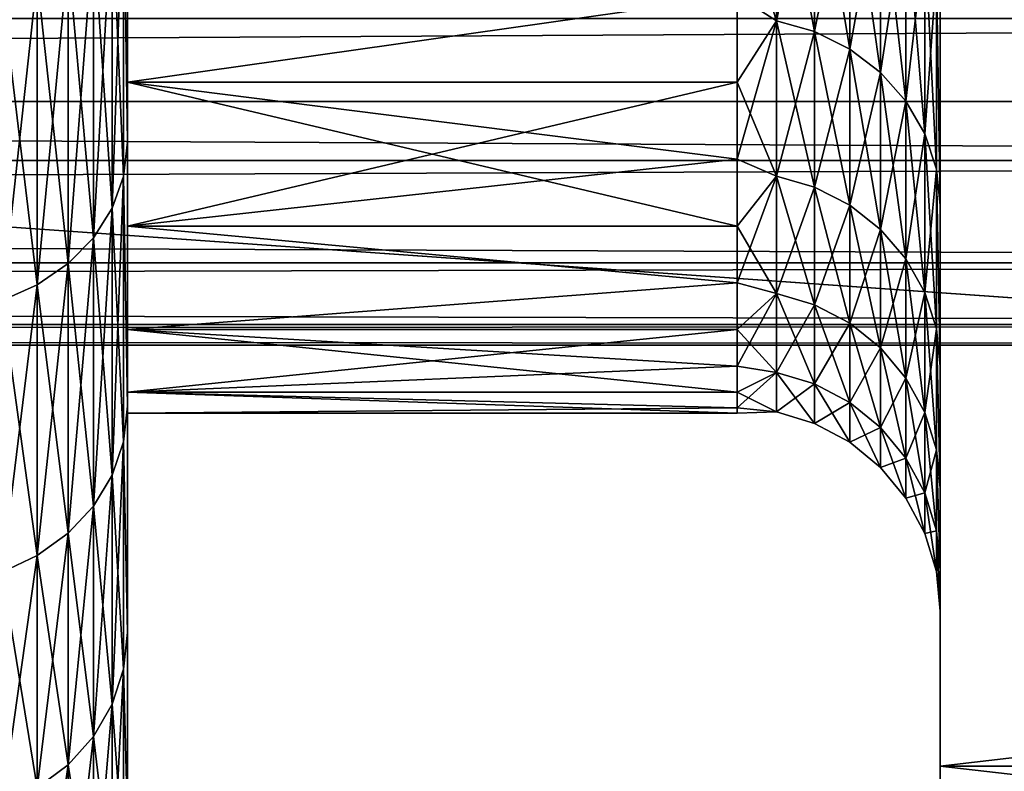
# Model space of a CAD drawing. Header units: metres. Extents: x -17 to 65, y -30 to 30.
# Tile 275 of 413: x 46.6 to 48.1, y -8.6 to -7.5. Entities that reach past the tile are written whole.
import ezdxf

# ---------------------------------------------------------------- set-up
doc = ezdxf.new("R2010")
doc.units = ezdxf.units.M
doc.layers.add('solid_508461', color=7, linetype='CONTINUOUS')

msp = doc.modelspace()

# ---------------------------------------------------------------- linework, layer by layer
at = {"layer": 'solid_508461'}
for points in [[(44, -6.136563, -29.365671), (65, -6.136523, -29.365679), (65, -7.640128, -29.010834)], [(44, -7.640134, 29.010832), (65, -7.640128, 29.010834), (65, -6.136523, 29.365679)], [(44, -6.136563, 29.365671), (44, -7.640134, 29.010832), (65, -6.136523, 29.365679)], [(44, -7.640134, -29.010832), (44, -6.136563, -29.365671), (65, -7.640128, -29.010834)], [(48, -8.392417, -0.356821), (48, -8.621131, -25.586639), (48, -7.223251, -26.015852)], [(60, -7.223251, -26.015852), (48, -7.223251, -26.015852), (48, -8.621131, -25.586639)], [(48, -8.331858, -1.067767), (48, -8.392417, -0.356821), (48, -7.223251, -26.015852)], [(48, -8.211161, -1.771105), (48, -8.331858, -1.067767), (48, -7.223251, -26.015852)], [(48, -8.03123, -2.461574), (48, -8.211161, -1.771105), (48, -7.223251, -26.015852)], [(48, -7.793321, -3.134345), (48, -8.03123, -2.461574), (48, -7.223251, -26.015852)], [(48, -7.499189, -3.784463), (48, -7.793321, -3.134345), (48, -7.223251, -26.015852)], [(60, -8.621131, -25.586639), (60, -7.223251, -26.015852), (48, -8.621131, -25.586639)], [(48, -7.499197, 3.784447), (48, -7.223251, 26.015852), (48, -8.621131, 25.586639)], [(60, -8.621131, 25.586639), (48, -8.621131, 25.586639), (48, -7.223251, 26.015852)], [(60, -7.223251, 26.015852), (60, -8.621131, 25.586639), (48, -7.223251, 26.015852)], [(47.758179, -7.237785, -3.649215), (47.700001, -7.483424, -3.099736), (47.758179, -7.521186, -3.022261)], [(47.758179, -7.521186, 3.022261), (47.700001, -7.341093, 3.423208), (47.758179, -7.237785, 3.649215)], [(47.758179, -7.237785, 3.649215), (47.814533, -7.25299, 3.656881), (47.814533, -7.536986, 3.02861)], [(47.758179, -7.521186, 3.022261), (47.758179, -7.237785, 3.649215), (47.814533, -7.536986, 3.02861)], [(47.758179, -7.237785, -3.649215), (47.758179, -7.521186, -3.022261), (47.814533, -7.25299, -3.656881)], [(47.758179, -7.521186, -3.022261), (47.814533, -7.536986, -3.02861), (47.814533, -7.25299, -3.656881)], [(47.814533, -7.25299, 3.656881), (47.866474, -7.277728, 3.669353), (47.866474, -7.562693, 3.03894)], [(47.814533, -7.536986, 3.02861), (47.814533, -7.25299, 3.656881), (47.866474, -7.562693, 3.03894)], [(47.814533, -7.25299, -3.656881), (47.814533, -7.536986, -3.02861), (47.866474, -7.277728, -3.669353)], [(46.794304, -7.306005, -5.686492), (46.799999, -7.700015, -5.034853), (46.799999, -7.257654, -5.653889)], [(46.794304, -7.306005, 5.686492), (46.799999, -7.257667, 5.653872), (46.799999, -7.700027, 5.034833)], [(46.799999, -7.257654, -5.653889), (46.799999, -7.700015, -5.034853), (46.799999, -7.341137, -3.423116)], [(46.799999, -7.257667, 5.653872), (46.799999, -7.341137, 3.423116), (46.799999, -7.611491, 2.770402)], [(46.799999, -7.700027, 5.034833), (46.799999, -7.257667, 5.653872), (46.799999, -7.611491, 2.770402)], [(47.814533, -7.536986, -3.02861), (47.866474, -7.562693, -3.03894), (47.866474, -7.277728, -3.669353)], [(47.866474, -7.277728, 3.669353), (47.912006, -7.311048, 3.686153), (47.912006, -7.597317, 3.052853)], [(47.866474, -7.562693, 3.03894), (47.866474, -7.277728, 3.669353), (47.912006, -7.597317, 3.052853)], [(47.866474, -7.277728, -3.669353), (47.866474, -7.562693, -3.03894), (47.912006, -7.311048, -3.686153)], [(46.777275, -7.350475, 5.721105), (46.794304, -7.306005, 5.686492), (46.794304, -7.750638, 5.063745)], [(46.777275, -7.797815, -5.094567), (46.794304, -7.750638, -5.063745), (46.794304, -7.306005, -5.686492)], [(46.777275, -7.350475, -5.721105), (46.777275, -7.797815, -5.094567), (46.794304, -7.306005, -5.686492)], [(46.794304, -7.750638, 5.063745), (46.794304, -7.306005, 5.686492), (46.799999, -7.700027, 5.034833)], [(46.794304, -7.306005, -5.686492), (46.794304, -7.750638, -5.063745), (46.799999, -7.700015, -5.034853)], [(47.866474, -7.562693, -3.03894), (47.912006, -7.597317, -3.052853), (47.912006, -7.311048, -3.686153)], [(47.912006, -7.311048, 3.686153), (47.949375, -7.351665, 3.706631), (47.949375, -7.639524, 3.069813)], [(47.912006, -7.597317, 3.052853), (47.912006, -7.311048, 3.686153), (47.949375, -7.639524, 3.069813)], [(47.912006, -7.311048, -3.686153), (47.912006, -7.597317, -3.052853), (47.949375, -7.351665, -3.706631)], [(46.799999, -7.341137, -3.423116), (46.799999, -7.611491, -2.770402), (47.700001, -7.483424, -3.099736)], [(46.799999, -7.611491, 2.770402), (46.799999, -7.341137, 3.423116), (47.700001, -7.483424, 3.099736)], [(46.799999, -7.700015, -5.034853), (46.799999, -7.611491, -2.770402), (46.799999, -7.341137, -3.423116)], [(47.758179, -7.521186, 3.022261), (47.700001, -7.483424, 3.099736), (47.700001, -7.341093, 3.423208)], [(46.749573, -7.391465, 5.753008), (46.777275, -7.350475, 5.721105), (46.777275, -7.797815, 5.094567)], [(46.749573, -7.841299, -5.122976), (46.777275, -7.797815, -5.094567), (46.777275, -7.350475, -5.721105)], [(46.749573, -7.391465, -5.753008), (46.749573, -7.841299, -5.122976), (46.777275, -7.350475, -5.721105)], [(46.777275, -7.797815, 5.094567), (46.777275, -7.350475, 5.721105), (46.794304, -7.750638, 5.063745)], [(47.912006, -7.597317, -3.052853), (47.949375, -7.639524, -3.069813), (47.949375, -7.351665, -3.706631)], [(47.949375, -7.351665, 3.706631), (47.977142, -7.398016, 3.730001), (47.977142, -7.687691, 3.089168)], [(47.949375, -7.639524, 3.069813), (47.949375, -7.351665, 3.706631), (47.977142, -7.687691, 3.089168)], [(47.949375, -7.351665, -3.706631), (47.949375, -7.639524, -3.069813), (47.977142, -7.398016, -3.730001)], [(46.712257, -7.427396, 5.780974), (46.749573, -7.391465, 5.753008), (46.749573, -7.841299, 5.122976)], [(46.712257, -7.879417, -5.14788), (46.749573, -7.841299, -5.122976), (46.749573, -7.391465, -5.753008)], [(46.712257, -7.427396, -5.780974), (46.712257, -7.879417, -5.14788), (46.749573, -7.391465, -5.753008)], [(46.749573, -7.841299, 5.122976), (46.749573, -7.391465, 5.753008), (46.777275, -7.797815, 5.094567)], [(47.949375, -7.639524, -3.069813), (47.977142, -7.687691, -3.089168), (47.977142, -7.398016, -3.730001)], [(47.977142, -7.398016, 3.730001), (47.994236, -7.448317, 3.755362), (47.994236, -7.739961, 3.110172)], [(47.977142, -7.687691, 3.089168), (47.977142, -7.398016, 3.730001), (47.994236, -7.739961, 3.110172)], [(47.977142, -7.398016, -3.730001), (47.977142, -7.687691, -3.089168), (47.994236, -7.448317, -3.755362)], [(46.666767, -7.456885, 5.803926), (46.712257, -7.427396, 5.780974), (46.712257, -7.879417, 5.14788)], [(46.666767, -7.9107, -5.168318), (46.712257, -7.879417, -5.14788), (46.712257, -7.427396, -5.780974)], [(46.666767, -7.456885, -5.803926), (46.666767, -7.9107, -5.168318), (46.712257, -7.427396, -5.780974)], [(46.712257, -7.879417, 5.14788), (46.712257, -7.427396, 5.780974), (46.749573, -7.841299, 5.122976)], [(46.614861, -7.478796, 5.820981), (46.666767, -7.456885, 5.803926), (46.666767, -7.9107, 5.168318)], [(46.614861, -7.933945, -5.183505), (46.666767, -7.9107, -5.168318), (46.666767, -7.456885, -5.803926)], [(46.614861, -7.478796, -5.820981), (46.614861, -7.933945, -5.183505), (46.666767, -7.456885, -5.803926)], [(46.666767, -7.9107, 5.168318), (46.666767, -7.456885, 5.803926), (46.712257, -7.879417, 5.14788)], [(47.977142, -7.687691, -3.089168), (47.994236, -7.739961, -3.110172), (47.994236, -7.448317, -3.755362)], [(47.994236, -7.448317, 3.755362), (48, -7.499197, 3.784447), (48, -7.793327, 3.134328)], [(47.994236, -7.739961, 3.110172), (47.994236, -7.448317, 3.755362), (48, -7.793327, 3.134328)], [(47.994236, -7.448317, -3.755362), (48, -7.793321, -3.134345), (48, -7.499189, -3.784463)], [(47.994236, -7.448317, -3.755362), (47.994236, -7.739961, -3.110172), (48, -7.793321, -3.134345)], [(46.614861, -7.933945, 5.183505), (46.614861, -7.478796, 5.820981), (46.666767, -7.9107, 5.168318)], [(46.799999, -7.611491, -2.770402), (47.700001, -7.61151, -2.770363), (47.700001, -7.483424, -3.099736)], [(46.799999, -7.611491, 2.770402), (47.700001, -7.483424, 3.099736), (47.700001, -7.61151, 2.770363)], [(47.758179, -7.521186, -3.022261), (47.700001, -7.483424, -3.099736), (47.700001, -7.61151, -2.770363)], [(47.758179, -7.521186, 3.022261), (47.700001, -7.61151, 2.770363), (47.700001, -7.483424, 3.099736)], [(48, -7.793327, 3.134328), (48, -7.499197, 3.784447), (48, -8.621131, 25.586639)], [(52, -7.517533, 2.736187), (13.5, -7.51755, 2.736134), (13.5, -7.727397, 2.07058)], [(52, -7.72739, 2.070597), (52, -7.517533, 2.736187), (13.5, -7.727397, 2.07058)], [(52, -7.517533, -2.736187), (52, -7.72739, -2.070597), (13.5, -7.51755, -2.736134)], [(52, -7.72739, -2.070597), (13.5, -7.727397, -2.07058), (13.5, -7.51755, -2.736134)], [(47.758179, -7.521186, -3.022261), (47.700001, -7.61151, -2.770363), (47.700001, -7.725107, -2.435717)], [(47.758179, -7.521186, -3.022261), (47.700001, -7.725107, -2.435717), (47.758179, -7.750397, -2.373532)], [(47.758179, -7.750397, 2.373532), (47.700001, -7.61151, 2.770363), (47.758179, -7.521186, 3.022261)], [(47.758179, -7.521186, 3.022261), (47.814533, -7.536986, 3.02861), (47.814533, -7.766678, 2.378518)], [(47.758179, -7.750397, 2.373532), (47.758179, -7.521186, 3.022261), (47.814533, -7.766678, 2.378518)], [(47.758179, -7.521186, -3.022261), (47.758179, -7.750397, -2.373532), (47.814533, -7.536986, -3.02861)], [(47.758179, -7.750397, -2.373532), (47.814533, -7.766678, -2.378518), (47.814533, -7.536986, -3.02861)], [(47.814533, -7.536986, 3.02861), (47.866474, -7.562693, 3.03894), (47.866474, -7.793169, 2.386631)], [(47.814533, -7.766678, 2.378518), (47.814533, -7.536986, 3.02861), (47.866474, -7.793169, 2.386631)], [(47.814533, -7.536986, -3.02861), (47.814533, -7.766678, -2.378518), (47.866474, -7.562693, -3.03894)], [(47.814533, -7.766678, -2.378518), (47.866474, -7.793169, -2.386631), (47.866474, -7.562693, -3.03894)], [(47.866474, -7.562693, 3.03894), (47.912006, -7.597317, 3.052853), (47.912006, -7.828847, 2.397557)], [(47.866474, -7.793169, 2.386631), (47.866474, -7.562693, 3.03894), (47.912006, -7.828847, 2.397557)], [(47.866474, -7.562693, -3.03894), (47.866474, -7.793169, -2.386631), (47.912006, -7.597317, -3.052853)], [(47.866474, -7.793169, -2.386631), (47.912006, -7.828847, -2.397557), (47.912006, -7.597317, -3.052853)], [(47.912006, -7.597317, 3.052853), (47.949375, -7.639524, 3.069813), (47.949375, -7.872342, 2.410877)], [(47.912006, -7.828847, 2.397557), (47.912006, -7.597317, 3.052853), (47.949375, -7.872342, 2.410877)], [(47.912006, -7.597317, -3.052853), (47.912006, -7.828847, -2.397557), (47.949375, -7.639524, -3.069813)], [(46.799999, -7.611491, -2.770402), (46.799999, -7.824023, -2.096348), (47.700001, -7.61151, -2.770363)], [(46.799999, -7.611491, 2.770402), (47.700001, -7.725107, 2.435717), (47.700001, -7.823999, 2.096434)], [(46.799999, -7.824023, 2.096348), (46.799999, -7.611491, 2.770402), (47.700001, -7.823999, 2.096434)], [(46.799999, -7.611491, 2.770402), (47.700001, -7.61151, 2.770363), (47.700001, -7.725107, 2.435717)], [(46.799999, -7.700027, 5.034833), (46.799999, -7.611491, 2.770402), (46.799999, -7.824023, 2.096348)], [(46.799999, -7.700015, -5.034853), (46.799999, -7.824023, -2.096348), (46.799999, -7.611491, -2.770402)], [(46.799999, -7.824023, -2.096348), (47.700001, -7.725107, -2.435717), (47.700001, -7.61151, -2.770363)], [(47.758179, -7.750397, 2.373532), (47.700001, -7.725107, 2.435717), (47.700001, -7.61151, 2.770363)], [(44, -7.640134, -29.010832), (65, -7.640128, -29.010834), (65, -9.123444, -28.579062)], [(44, -9.123446, 28.579062), (65, -9.123444, 28.579062), (65, -7.640128, 29.010834)], [(44, -7.640134, 29.010832), (44, -9.123446, 28.579062), (65, -7.640128, 29.010834)], [(44, -9.123446, -28.579062), (44, -7.640134, -29.010832), (65, -9.123444, -28.579062)], [(47.912006, -7.828847, -2.397557), (47.949375, -7.872342, -2.410877), (47.949375, -7.639524, -3.069813)], [(47.949375, -7.639524, 3.069813), (47.977142, -7.687691, 3.089168), (47.977142, -7.921976, 2.426078)], [(47.949375, -7.872342, 2.410877), (47.949375, -7.639524, 3.069813), (47.977142, -7.921976, 2.426078)], [(47.949375, -7.639524, -3.069813), (47.949375, -7.872342, -2.410877), (47.977142, -7.687691, -3.089168)], [(47.949375, -7.872342, -2.410877), (47.977142, -7.921976, -2.426078), (47.977142, -7.687691, -3.089168)], [(47.977142, -7.687691, 3.089168), (47.994236, -7.739961, 3.110172), (47.994236, -7.975839, 2.442573)], [(47.977142, -7.921976, 2.426078), (47.977142, -7.687691, 3.089168), (47.994236, -7.975839, 2.442573)], [(47.977142, -7.687691, -3.089168), (47.977142, -7.921976, -2.426078), (47.994236, -7.739961, -3.110172)], [(46.794304, -7.750638, -5.063745), (46.799999, -8.089755, -4.381307), (46.799999, -7.700015, -5.034853)], [(46.794304, -7.750638, 5.063745), (46.799999, -7.700027, 5.034833), (46.799999, -8.089766, 4.381287)], [(46.799999, -7.700015, -5.034853), (46.799999, -8.089755, -4.381307), (46.799999, -7.824023, -2.096348)], [(46.799999, -7.700027, 5.034833), (46.799999, -7.824023, 2.096348), (46.799999, -7.976933, 1.406573)], [(46.799999, -7.700027, 5.034833), (46.799999, -7.976933, 1.406573), (46.799999, -8.06918, 0.705921)], [(46.799999, -8.089766, 4.381287), (46.799999, -7.700027, 5.034833), (46.799999, -8.06918, 0.705921)], [(52, -7.72739, 2.070597), (13.5, -7.727397, 2.07058), (13.5, -7.878464, 1.389162)], [(52, -7.87846, 1.389211), (52, -7.72739, 2.070597), (13.5, -7.878464, 1.389162)], [(52, -7.72739, -2.070597), (52, -7.87846, -1.389211), (13.5, -7.727397, -2.07058)], [(52, -7.87846, -1.389211), (13.5, -7.878464, -1.389162), (13.5, -7.727397, -2.07058)], [(46.799999, -7.824023, -2.096348), (47.700001, -7.823999, -2.096434), (47.700001, -7.725107, -2.435717)], [(47.758179, -7.750397, -2.373532), (47.700001, -7.725107, -2.435717), (47.700001, -7.823999, -2.096434)], [(47.758179, -7.750397, 2.373532), (47.700001, -7.823999, 2.096434), (47.700001, -7.725107, 2.435717)], [(47.977142, -7.921976, -2.426078), (47.994236, -7.975839, -2.442573), (47.994236, -7.739961, -3.110172)], [(47.994236, -7.739961, 3.110172), (48, -7.793327, 3.134328), (48, -8.031235, 2.461557)], [(47.994236, -7.975839, 2.442573), (47.994236, -7.739961, 3.110172), (48, -8.031235, 2.461557)], [(47.994236, -7.739961, -3.110172), (48, -8.03123, -2.461574), (48, -7.793321, -3.134345)], [(47.994236, -7.739961, -3.110172), (47.994236, -7.975839, -2.442573), (48, -8.03123, -2.461574)], [(46.777275, -7.797815, 5.094567), (46.794304, -7.750638, 5.063745), (46.794304, -8.142326, 4.406407)], [(46.777275, -8.191887, -4.433228), (46.794304, -8.142326, -4.406407), (46.794304, -7.750638, -5.063745)], [(46.777275, -7.797815, -5.094567), (46.777275, -8.191887, -4.433228), (46.794304, -7.750638, -5.063745)], [(46.794304, -8.142326, 4.406407), (46.794304, -7.750638, 5.063745), (46.799999, -8.089766, 4.381287)], [(46.794304, -7.750638, -5.063745), (46.794304, -8.142326, -4.406407), (46.799999, -8.089755, -4.381307)], [(47.758179, -7.750397, -2.373532), (47.700001, -7.823999, -2.096434), (47.700001, -7.907998, -1.753161)], [(47.758179, -7.750397, -2.373532), (47.700001, -7.907998, -1.753161), (47.758179, -7.923765, -1.707702)], [(47.758179, -7.923765, 1.707702), (47.700001, -7.823999, 2.096434), (47.758179, -7.750397, 2.373532)], [(47.758179, -7.750397, 2.373532), (47.814533, -7.766678, 2.378518), (47.814533, -7.940411, 1.71129)], [(47.758179, -7.923765, 1.707702), (47.758179, -7.750397, 2.373532), (47.814533, -7.940411, 1.71129)], [(47.758179, -7.750397, -2.373532), (47.758179, -7.923765, -1.707702), (47.814533, -7.766678, -2.378518)], [(47.758179, -7.923765, -1.707702), (47.814533, -7.940411, -1.71129), (47.814533, -7.766678, -2.378518)], [(47.814533, -7.766678, 2.378518), (47.866474, -7.793169, 2.386631), (47.866474, -7.967494, 1.717126)], [(47.814533, -7.940411, 1.71129), (47.814533, -7.766678, 2.378518), (47.866474, -7.967494, 1.717126)], [(47.814533, -7.766678, -2.378518), (47.814533, -7.940411, -1.71129), (47.866474, -7.793169, -2.386631)], [(46.749573, -7.841299, 5.122976), (46.777275, -7.797815, 5.094567), (46.777275, -8.191887, 4.433228)], [(46.749573, -8.237569, -4.45795), (46.777275, -8.191887, -4.433228), (46.777275, -7.797815, -5.094567)], [(46.749573, -7.841299, -5.122976), (46.749573, -8.237569, -4.45795), (46.777275, -7.797815, -5.094567)], [(46.777275, -8.191887, 4.433228), (46.777275, -7.797815, 5.094567), (46.794304, -8.142326, 4.406407)], [(47.814533, -7.940411, -1.71129), (47.866474, -7.967494, -1.717126), (47.866474, -7.793169, -2.386631)], [(47.866474, -7.793169, 2.386631), (47.912006, -7.828847, 2.397557), (47.912006, -8.003971, 1.724988)], [(47.866474, -7.967494, 1.717126), (47.866474, -7.793169, 2.386631), (47.912006, -8.003971, 1.724988)], [(47.866474, -7.793169, -2.386631), (47.866474, -7.967494, -1.717126), (47.912006, -7.828847, -2.397557)], [(48, -8.031235, 2.461557), (48, -7.793327, 3.134328), (48, -8.621131, 25.586639)], [(46.799999, -7.824023, -2.096348), (47.700001, -7.907998, -1.753161), (47.700001, -7.823999, -2.096434)], [(46.799999, -7.824023, 2.096348), (47.700001, -7.823999, 2.096434), (47.700001, -7.907998, 1.753161)], [(46.799999, -7.824023, -2.096348), (46.799999, -7.976933, -1.406573), (47.700001, -7.907998, -1.753161)], [(46.799999, -7.976933, 1.406573), (46.799999, -7.824023, 2.096348), (47.700001, -7.907998, 1.753161)], [(46.799999, -8.089755, -4.381307), (46.799999, -7.976933, -1.406573), (46.799999, -7.824023, -2.096348)], [(47.758179, -7.923765, 1.707702), (47.700001, -7.907998, 1.753161), (47.700001, -7.823999, 2.096434)], [(47.866474, -7.967494, -1.717126), (47.912006, -8.003971, -1.724988), (47.912006, -7.828847, -2.397557)], [(47.912006, -7.828847, 2.397557), (47.949375, -7.872342, 2.410877), (47.949375, -8.048438, 1.734571)], [(47.912006, -8.003971, 1.724988), (47.912006, -7.828847, 2.397557), (47.949375, -8.048438, 1.734571)], [(47.912006, -7.828847, -2.397557), (47.912006, -8.003971, -1.724988), (47.949375, -7.872342, -2.410877)], [(46.712257, -7.879417, 5.14788), (46.749573, -7.841299, 5.122976), (46.749573, -8.237569, 4.45795)], [(46.712257, -8.277613, -4.47962), (46.749573, -8.237569, -4.45795), (46.749573, -7.841299, -5.122976)], [(46.712257, -7.879417, -5.14788), (46.712257, -8.277613, -4.47962), (46.749573, -7.841299, -5.122976)], [(46.749573, -8.237569, 4.45795), (46.749573, -7.841299, 5.122976), (46.777275, -8.191887, 4.433228)], [(52, -7.87846, 1.389211), (13.5, -7.878464, 1.389162), (13.5, -7.969555, 0.697266)], [(52, -7.969554, 0.697277), (52, -7.87846, 1.389211), (13.5, -7.969555, 0.697266)], [(52, -7.87846, -1.389211), (52, -7.969554, -0.697277), (13.5, -7.878464, -1.389162)], [(52, -7.969554, -0.697277), (13.5, -7.969555, -0.697266), (13.5, -7.878464, -1.389162)], [(47.912006, -8.003971, -1.724988), (47.949375, -8.048438, -1.734571), (47.949375, -7.872342, -2.410877)], [(47.949375, -7.872342, 2.410877), (47.977142, -7.921976, 2.426078), (47.977142, -8.099182, 1.745507)], [(47.949375, -8.048438, 1.734571), (47.949375, -7.872342, 2.410877), (47.977142, -8.099182, 1.745507)], [(47.949375, -7.872342, -2.410877), (47.949375, -8.048438, -1.734571), (47.977142, -7.921976, -2.426078)], [(46.666767, -7.9107, 5.168318), (46.712257, -7.879417, 5.14788), (46.712257, -8.277613, 4.47962)], [(46.666767, -8.310477, -4.497406), (46.712257, -8.277613, -4.47962), (46.712257, -7.879417, -5.14788)], [(46.666767, -7.9107, -5.168318), (46.666767, -8.310477, -4.497406), (46.712257, -7.879417, -5.14788)], [(46.712257, -8.277613, 4.47962), (46.712257, -7.879417, 5.14788), (46.749573, -8.237569, 4.45795)], [(46.799999, -7.976933, -1.406573), (47.700001, -7.976943, -1.40655), (47.700001, -7.907998, -1.753161)], [(46.799999, -7.976933, 1.406573), (47.700001, -7.907998, 1.753161), (47.700001, -7.976943, 1.40655)], [(47.758179, -7.923765, -1.707702), (47.700001, -7.907998, -1.753161), (47.700001, -7.976943, -1.40655)], [(47.758179, -7.923765, 1.707702), (47.700001, -7.976943, 1.40655), (47.700001, -7.907998, 1.753161)], [(46.614861, -7.933945, 5.183505), (46.666767, -7.9107, 5.168318), (46.666767, -8.310477, 4.497406)], [(46.614861, -8.334897, -4.510621), (46.666767, -8.310477, -4.497406), (46.666767, -7.9107, -5.168318)], [(46.614861, -7.933945, -5.183505), (46.614861, -8.334897, -4.510621), (46.666767, -7.9107, -5.168318)], [(46.666767, -8.310477, 4.497406), (46.666767, -7.9107, 5.168318), (46.712257, -8.277613, 4.47962)], [(47.949375, -8.048438, -1.734571), (47.977142, -8.099182, -1.745507), (47.977142, -7.921976, -2.426078)], [(47.977142, -7.921976, 2.426078), (47.994236, -7.975839, 2.442573), (47.994236, -8.15425, 1.757375)], [(47.977142, -8.099182, 1.745507), (47.977142, -7.921976, 2.426078), (47.994236, -8.15425, 1.757375)], [(47.977142, -7.921976, -2.426078), (47.977142, -8.099182, -1.745507), (47.994236, -7.975839, -2.442573)], [(46.614861, -8.334897, 4.510621), (46.614861, -7.933945, 5.183505), (46.666767, -8.310477, 4.497406)], [(47.758179, -7.923765, -1.707702), (47.700001, -7.976943, -1.40655), (47.700001, -8.030704, -1.057262)], [(47.758179, -7.923765, -1.707702), (47.700001, -8.030704, -1.057262), (47.758179, -8.040043, -1.029568)], [(47.758179, -8.040043, 1.029568), (47.700001, -7.976943, 1.40655), (47.758179, -7.923765, 1.707702)], [(47.758179, -7.923765, 1.707702), (47.814533, -7.940411, 1.71129), (47.814533, -8.056933, 1.031731)], [(47.758179, -8.040043, 1.029568), (47.758179, -7.923765, 1.707702), (47.814533, -8.056933, 1.031731)], [(47.758179, -7.923765, -1.707702), (47.758179, -8.040043, -1.029568), (47.814533, -7.940411, -1.71129)], [(47.758179, -8.040043, -1.029568), (47.814533, -8.056933, -1.031731), (47.814533, -7.940411, -1.71129)], [(47.814533, -7.940411, 1.71129), (47.866474, -7.967494, 1.717126), (47.866474, -8.084414, 1.03525)], [(47.814533, -8.056933, 1.031731), (47.814533, -7.940411, 1.71129), (47.866474, -8.084414, 1.03525)], [(47.814533, -7.940411, -1.71129), (47.814533, -8.056933, -1.031731), (47.866474, -7.967494, -1.717126)], [(52, -7.969554, 0.697277), (13.5, -7.969555, 0.697266), (13.5, -7.999997)], [(52, -8.000004), (52, -7.969554, 0.697277), (13.5, -7.999997)], [(52, -7.969554, -0.697277), (52, -8.000004), (13.5, -7.969555, -0.697266)], [(52, -8.000004), (13.5, -7.999997), (13.5, -7.969555, -0.697266)], [(46.799999, -7.976933, -1.406573), (46.799999, -8.06918, -0.705921), (47.700001, -7.976943, -1.40655)], [(46.799999, -7.976933, 1.406573), (47.700001, -8.030704, 1.057262), (47.700001, -8.069177, 0.705961)], [(46.799999, -8.06918, 0.705921), (46.799999, -7.976933, 1.406573), (47.700001, -8.069177, 0.705961)], [(46.799999, -7.976933, 1.406573), (47.700001, -7.976943, 1.40655), (47.700001, -8.030704, 1.057262)], [(46.799999, -8.089755, -4.381307), (46.799999, -8.06918, -0.705921), (46.799999, -7.976933, -1.406573)], [(46.799999, -8.06918, -0.705921), (47.700001, -8.030704, -1.057262), (47.700001, -7.976943, -1.40655)], [(47.758179, -8.040043, 1.029568), (47.700001, -8.030704, 1.057262), (47.700001, -7.976943, 1.40655)], [(47.814533, -8.056933, -1.031731), (47.866474, -8.084414, -1.03525), (47.866474, -7.967494, -1.717126)], [(47.866474, -7.967494, 1.717126), (47.912006, -8.003971, 1.724988), (47.912006, -8.121426, 1.039989)], [(47.866474, -8.084414, 1.03525), (47.866474, -7.967494, 1.717126), (47.912006, -8.121426, 1.039989)], [(47.866474, -7.967494, -1.717126), (47.866474, -8.084414, -1.03525), (47.912006, -8.003971, -1.724988)], [(47.977142, -8.099182, -1.745507), (47.994236, -8.15425, -1.757375), (47.994236, -7.975839, -2.442573)], [(47.994236, -7.975839, 2.442573), (48, -8.031235, 2.461557), (48, -8.211164, 1.771088)], [(47.994236, -8.15425, 1.757375), (47.994236, -7.975839, 2.442573), (48, -8.211164, 1.771088)], [(47.994236, -7.975839, -2.442573), (48, -8.211161, -1.771105), (48, -8.03123, -2.461574)], [(47.994236, -7.975839, -2.442573), (47.994236, -8.15425, -1.757375), (48, -8.211161, -1.771105)], [(47.866474, -8.084414, -1.03525), (47.912006, -8.121426, -1.039989), (47.912006, -8.003971, -1.724988)], [(47.912006, -8.003971, 1.724988), (47.949375, -8.048438, 1.734571), (47.949375, -8.166546, 1.045767)], [(47.912006, -8.121426, 1.039989), (47.912006, -8.003971, 1.724988), (47.949375, -8.166546, 1.045767)], [(47.912006, -8.003971, -1.724988), (47.912006, -8.121426, -1.039989), (47.949375, -8.048438, -1.734571)], [(46.799999, -8.06918, -0.705921), (47.700001, -8.069177, -0.705961), (47.700001, -8.030704, -1.057262)], [(47.758179, -8.040043, -1.029568), (47.700001, -8.030704, -1.057262), (47.700001, -8.069177, -0.705961)], [(47.758179, -8.040043, 1.029568), (47.700001, -8.069177, 0.705961), (47.700001, -8.030704, 1.057262)], [(48, -8.211164, 1.771088), (48, -8.031235, 2.461557), (48, -8.621131, 25.586639)], [(47.758179, -8.040043, -1.029568), (47.700001, -8.069177, -0.705961), (47.700001, -8.092291, -0.353317)], [(47.758179, -8.040043, -1.029568), (47.700001, -8.092291, -0.353317), (47.758179, -8.098392, -0.344015)], [(47.758179, -8.098392, 0.344015), (47.700001, -8.069177, 0.705961), (47.758179, -8.040043, 1.029568)], [(47.758179, -8.040043, 1.029568), (47.814533, -8.056933, 1.031731), (47.814533, -8.115405, 0.344738)], [(47.758179, -8.098392, 0.344015), (47.758179, -8.040043, 1.029568), (47.814533, -8.115405, 0.344738)], [(47.758179, -8.040043, -1.029568), (47.758179, -8.098392, -0.344015), (47.814533, -8.056933, -1.031731)], [(47.912006, -8.121426, -1.039989), (47.949375, -8.166546, -1.045767), (47.949375, -8.048438, -1.734571)], [(47.949375, -8.048438, 1.734571), (47.977142, -8.099182, 1.745507), (47.977142, -8.218035, 1.052361)], [(47.949375, -8.166546, 1.045767), (47.949375, -8.048438, 1.734571), (47.977142, -8.218035, 1.052361)], [(47.949375, -8.048438, -1.734571), (47.949375, -8.166546, -1.045767), (47.977142, -8.099182, -1.745507)], [(47.758179, -8.098392, -0.344015), (47.814533, -8.115405, -0.344738), (47.814533, -8.056933, -1.031731)], [(47.814533, -8.056933, 1.031731), (47.866474, -8.084414, 1.03525), (47.866474, -8.143085, 0.345914)], [(47.814533, -8.115405, 0.344738), (47.814533, -8.056933, 1.031731), (47.866474, -8.143085, 0.345914)], [(47.814533, -8.056933, -1.031731), (47.814533, -8.115405, -0.344738), (47.866474, -8.084414, -1.03525)], [(46.799999, -8.06918, -0.705921), (47.700001, -8.092291, -0.353317), (47.700001, -8.069177, -0.705961)], [(46.799999, -8.06918, 0.705921), (47.700001, -8.069177, 0.705961), (47.700001, -8.092291, 0.353317)], [(46.799999, -8.06918, -0.705921), (46.799999, -8.099993), (47.700001, -8.092291, -0.353317)], [(46.799999, -8.06918, 0.705921), (47.700001, -8.092291, 0.353317), (47.700001, -8.1, 0)], [(46.799999, -8.099993), (46.799999, -8.06918, 0.705921), (47.700001, -8.1, 0)], [(46.799999, -8.089766, 4.381287), (46.799999, -8.06918, 0.705921), (46.799999, -8.099993)], [(46.799999, -8.089755, -4.381307), (46.799999, -8.099993), (46.799999, -8.06918, -0.705921)], [(47.758179, -8.098392, 0.344015), (47.700001, -8.092291, 0.353317), (47.700001, -8.069177, 0.705961)], [(46.794304, -8.142326, -4.406407), (46.799999, -8.424108, -3.697891), (46.799999, -8.089755, -4.381307)], [(46.794304, -8.142326, 4.406407), (46.799999, -8.089766, 4.381287), (46.799999, -8.424116, 3.69787)], [(46.799999, -8.089755, -4.381307), (46.799999, -8.424108, -3.697891), (46.799999, -8.099993)], [(46.799999, -8.424108, -3.697891), (46.799999, -8.089766, 4.381287), (46.799999, -8.099993)], [(46.799999, -8.424108, -3.697891), (46.799999, -8.424116, 3.69787), (46.799999, -8.089766, 4.381287)], [(46.799999, -8.099993), (47.700001, -8.1, 0), (47.700001, -8.092291, -0.353317)], [(47.758179, -8.098392, -0.344015), (47.700001, -8.092291, -0.353317), (47.700001, -8.1, 0)], [(47.758179, -8.098392, 0.344015), (47.700001, -8.1, 0), (47.700001, -8.092291, 0.353317)], [(47.814533, -8.115405, -0.344738), (47.866474, -8.143085, -0.345914), (47.866474, -8.084414, -1.03525)], [(47.866474, -8.084414, 1.03525), (47.912006, -8.121426, 1.039989), (47.912006, -8.180366, 0.347498)], [(47.866474, -8.143085, 0.345914), (47.866474, -8.084414, 1.03525), (47.912006, -8.180366, 0.347498)], [(47.866474, -8.084414, -1.03525), (47.866474, -8.143085, -0.345914), (47.912006, -8.121426, -1.039989)], [(47.758179, -8.098392, -0.344015), (47.700001, -8.1, 0), (47.758179, -8.098392, 0.344015)], [(47.758179, -8.098392, 0.344015), (47.814533, -8.115405, 0.344738), (47.814533, -8.115405, -0.344738)], [(47.758179, -8.098392, -0.344015), (47.758179, -8.098392, 0.344015), (47.814533, -8.115405, -0.344738)], [(47.949375, -8.166546, -1.045767), (47.977142, -8.218035, -1.052361), (47.977142, -8.099182, -1.745507)], [(47.977142, -8.099182, 1.745507), (47.994236, -8.15425, 1.757375), (47.994236, -8.273911, 1.059516)], [(47.977142, -8.218035, 1.052361), (47.977142, -8.099182, 1.745507), (47.994236, -8.273911, 1.059516)], [(47.977142, -8.099182, -1.745507), (47.977142, -8.218035, -1.052361), (47.994236, -8.15425, -1.757375)], [(47.814533, -8.115405, 0.344738), (47.866474, -8.143085, 0.345914), (47.866474, -8.143085, -0.345914)], [(47.814533, -8.115405, -0.344738), (47.814533, -8.115405, 0.344738), (47.866474, -8.143085, -0.345914)], [(47.866474, -8.143085, -0.345914), (47.912006, -8.180366, -0.347498), (47.912006, -8.121426, -1.039989)], [(47.912006, -8.121426, 1.039989), (47.949375, -8.166546, 1.045767), (47.949375, -8.225813, 0.349428)], [(47.912006, -8.180366, 0.347498), (47.912006, -8.121426, 1.039989), (47.949375, -8.225813, 0.349428)], [(47.912006, -8.121426, -1.039989), (47.912006, -8.180366, -0.347498), (47.949375, -8.166546, -1.045767)], [(46.777275, -8.191887, 4.433228), (46.794304, -8.142326, 4.406407), (46.794304, -8.478395, 3.718969)], [(46.777275, -8.530001, -3.741605), (46.794304, -8.478395, -3.718969), (46.794304, -8.142326, -4.406407)], [(46.777275, -8.191887, -4.433228), (46.777275, -8.530001, -3.741605), (46.794304, -8.142326, -4.406407)], [(46.794304, -8.478395, 3.718969), (46.794304, -8.142326, 4.406407), (46.799999, -8.424116, 3.69787)], [(46.794304, -8.142326, -4.406407), (46.794304, -8.478395, -3.718969), (46.799999, -8.424108, -3.697891)], [(47.866474, -8.143085, 0.345914), (47.912006, -8.180366, 0.347498), (47.912006, -8.180366, -0.347498)], [(47.866474, -8.143085, -0.345914), (47.866474, -8.143085, 0.345914), (47.912006, -8.180366, -0.347498)], [(47.977142, -8.218035, -1.052361), (47.994236, -8.273911, -1.059516), (47.994236, -8.15425, -1.757375)], [(47.994236, -8.15425, 1.757375), (48, -8.211164, 1.771088), (48, -8.331861, 1.06775)], [(47.994236, -8.273911, 1.059516), (47.994236, -8.15425, 1.757375), (48, -8.331861, 1.06775)], [(47.994236, -8.15425, -1.757375), (48, -8.331858, -1.067767), (48, -8.211161, -1.771105)], [(47.994236, -8.15425, -1.757375), (47.994236, -8.273911, -1.059516), (48, -8.331858, -1.067767)], [(47.912006, -8.180366, -0.347498), (47.949375, -8.225813, -0.349428), (47.949375, -8.166546, -1.045767)], [(47.949375, -8.166546, 1.045767), (47.977142, -8.218035, 1.052361), (47.977142, -8.277676, 0.351631)], [(47.949375, -8.225813, 0.349428), (47.949375, -8.166546, 1.045767), (47.977142, -8.277676, 0.351631)], [(47.949375, -8.166546, -1.045767), (47.949375, -8.225813, -0.349428), (47.977142, -8.218035, -1.052361)], [(47.912006, -8.180366, 0.347498), (47.949375, -8.225813, 0.349428), (47.949375, -8.225813, -0.349428)], [(47.912006, -8.180366, -0.347498), (47.912006, -8.180366, 0.347498), (47.949375, -8.225813, -0.349428)], [(46.749573, -8.237569, 4.45795), (46.777275, -8.191887, 4.433228), (46.777275, -8.530001, 3.741605)], [(46.749573, -8.577568, -3.76247), (46.777275, -8.530001, -3.741605), (46.777275, -8.191887, -4.433228)], [(46.749573, -8.237569, -4.45795), (46.749573, -8.577568, -3.76247), (46.777275, -8.191887, -4.433228)], [(46.777275, -8.530001, 3.741605), (46.777275, -8.191887, 4.433228), (46.794304, -8.478395, 3.718969)], [(48, -8.331861, 1.06775), (48, -8.211164, 1.771088), (48, -8.621131, 25.586639)], [(47.949375, -8.225813, -0.349428), (47.977142, -8.277676, -0.351631), (47.977142, -8.218035, -1.052361)], [(47.949375, -8.225813, 0.349428), (47.977142, -8.277676, 0.351631), (47.977142, -8.277676, -0.351631)], [(47.949375, -8.225813, -0.349428), (47.949375, -8.225813, 0.349428), (47.977142, -8.277676, -0.351631)], [(47.977142, -8.218035, 1.052361), (47.994236, -8.273911, 1.059516), (47.994236, -8.333957, 0.354022)], [(47.977142, -8.277676, 0.351631), (47.977142, -8.218035, 1.052361), (47.994236, -8.333957, 0.354022)], [(47.977142, -8.218035, -1.052361), (47.977142, -8.277676, -0.351631), (47.994236, -8.273911, -1.059516)], [(46.712257, -8.277613, 4.47962), (46.749573, -8.237569, 4.45795), (46.749573, -8.577568, 3.76247)], [(46.712257, -8.619265, -3.78076), (46.749573, -8.577568, -3.76247), (46.749573, -8.237569, -4.45795)], [(46.712257, -8.277613, -4.47962), (46.712257, -8.619265, -3.78076), (46.749573, -8.237569, -4.45795)], [(46.749573, -8.577568, 3.76247), (46.749573, -8.237569, 4.45795), (46.777275, -8.530001, 3.741605)], [(46.666767, -8.310477, 4.497406), (46.712257, -8.277613, 4.47962), (46.712257, -8.619265, 3.78076)], [(46.666767, -8.653486, -3.795771), (46.712257, -8.619265, -3.78076), (46.712257, -8.277613, -4.47962)], [(46.666767, -8.310477, -4.497406), (46.666767, -8.653486, -3.795771), (46.712257, -8.277613, -4.47962)], [(46.712257, -8.619265, 3.78076), (46.712257, -8.277613, 4.47962), (46.749573, -8.577568, 3.76247)], [(47.977142, -8.277676, -0.351631), (47.994236, -8.333957, -0.354022), (47.994236, -8.273911, -1.059516)], [(47.977142, -8.277676, 0.351631), (47.994236, -8.333957, 0.354022), (47.994236, -8.333957, -0.354022)], [(47.977142, -8.277676, -0.351631), (47.977142, -8.277676, 0.351631), (47.994236, -8.333957, -0.354022)], [(47.994236, -8.273911, 1.059516), (48, -8.331861, 1.06775), (48, -8.392417, 0.356803)], [(47.994236, -8.333957, 0.354022), (47.994236, -8.273911, 1.059516), (48, -8.392417, 0.356803)], [(47.994236, -8.273911, -1.059516), (48, -8.392417, -0.356821), (48, -8.331858, -1.067767)], [(47.994236, -8.273911, -1.059516), (47.994236, -8.333957, -0.354022), (48, -8.392417, -0.356821)], [(46.614861, -8.334897, 4.510621), (46.666767, -8.310477, 4.497406), (46.666767, -8.653486, 3.795771)], [(46.614861, -8.678913, -3.806924), (46.666767, -8.653486, -3.795771), (46.666767, -8.310477, -4.497406)], [(46.614861, -8.334897, -4.510621), (46.614861, -8.678913, -3.806924), (46.666767, -8.310477, -4.497406)], [(46.666767, -8.653486, 3.795771), (46.666767, -8.310477, 4.497406), (46.712257, -8.619265, 3.78076)], [(46.614861, -8.678913, 3.806924), (46.614861, -8.334897, 4.510621), (46.666767, -8.653486, 3.795771)], [(47.994236, -8.333957, 0.354022), (48, -8.392417, 0.356803), (48, -8.392417, -0.356821)], [(47.994236, -8.333957, -0.354022), (47.994236, -8.333957, 0.354022), (48, -8.392417, -0.356821)], [(48, -8.392417, 0.356803), (48, -8.331861, 1.06775), (48, -8.621131, 25.586639)], [(48, -8.392417, -0.356821), (48, -8.621131, 25.586639), (48, -8.621131, -25.586639)], [(48, -8.392417, -0.356821), (48, -8.392417, 0.356803), (48, -8.621131, 25.586639)], [(46.794304, -8.478395, -3.718969), (46.799999, -8.700879, -2.989092), (46.799999, -8.424108, -3.697891)], [(46.794304, -8.478395, 3.718969), (46.799999, -8.424116, 3.69787), (46.799999, -8.700887, 2.989071)], [(46.799999, -8.424108, -3.697891), (46.799999, -8.700879, -2.989092), (46.799999, -8.424116, 3.69787)], [(46.799999, -8.700879, -2.989092), (46.799999, -8.700887, 2.989071), (46.799999, -8.424116, 3.69787)], [(46.777275, -8.530001, 3.741605), (46.794304, -8.478395, 3.718969), (46.794304, -8.756547, 3.006126)], [(46.777275, -8.809846, -3.024424), (46.794304, -8.756547, -3.006126), (46.794304, -8.478395, -3.718969)], [(46.777275, -8.530001, -3.741605), (46.777275, -8.809846, -3.024424), (46.794304, -8.478395, -3.718969)], [(46.794304, -8.756547, 3.006126), (46.794304, -8.478395, 3.718969), (46.799999, -8.700887, 2.989071)], [(46.794304, -8.478395, -3.718969), (46.794304, -8.756547, -3.006126), (46.799999, -8.700879, -2.989092)], [(46.749573, -8.577568, 3.76247), (46.777275, -8.530001, 3.741605), (46.777275, -8.809846, 3.024424)], [(46.749573, -8.858974, -3.04129), (46.777275, -8.809846, -3.024424), (46.777275, -8.530001, -3.741605)], [(46.749573, -8.577568, -3.76247), (46.749573, -8.858974, -3.04129), (46.777275, -8.530001, -3.741605)], [(46.777275, -8.809846, 3.024424), (46.777275, -8.530001, 3.741605), (46.794304, -8.756547, 3.006126)], [(46.712257, -8.619265, 3.78076), (46.749573, -8.577568, 3.76247), (46.749573, -8.858974, 3.04129)], [(46.712257, -8.902039, -3.056074), (46.749573, -8.858974, -3.04129), (46.749573, -8.577568, -3.76247)], [(46.712257, -8.619265, -3.78076), (46.712257, -8.902039, -3.056074), (46.749573, -8.577568, -3.76247)], [(46.749573, -8.858974, 3.04129), (46.749573, -8.577568, 3.76247), (46.777275, -8.809846, 3.024424)], [(46.666767, -8.653486, 3.795771), (46.712257, -8.619265, 3.78076), (46.712257, -8.902039, 3.056074)], [(46.666767, -8.937382, -3.068207), (46.712257, -8.902039, -3.056074), (46.712257, -8.619265, -3.78076)], [(46.666767, -8.653486, -3.795771), (46.666767, -8.937382, -3.068207), (46.712257, -8.619265, -3.78076)], [(46.712257, -8.902039, 3.056074), (46.712257, -8.619265, 3.78076), (46.749573, -8.858974, 3.04129)], [(48, -9.993826, 25.082329), (48, -9.993826, -25.082329), (48, -8.621131, -25.586639)], [(60, -8.621131, -25.586639), (48, -8.621131, -25.586639), (48, -9.993826, -25.082329)], [(48, -8.621131, 25.586639), (48, -9.993826, 25.082329), (48, -8.621131, -25.586639)], [(60, -9.993826, -25.082329), (60, -8.621131, -25.586639), (48, -9.993826, -25.082329)], [(60, -9.993826, 25.082329), (48, -9.993826, 25.082329), (48, -8.621131, 25.586639)], [(60, -8.621131, 25.586639), (60, -9.993826, 25.082329), (48, -8.621131, 25.586639)]]:
    msp.add_3dface(points, dxfattribs=at)

doc.saveas('drawing.dxf')
